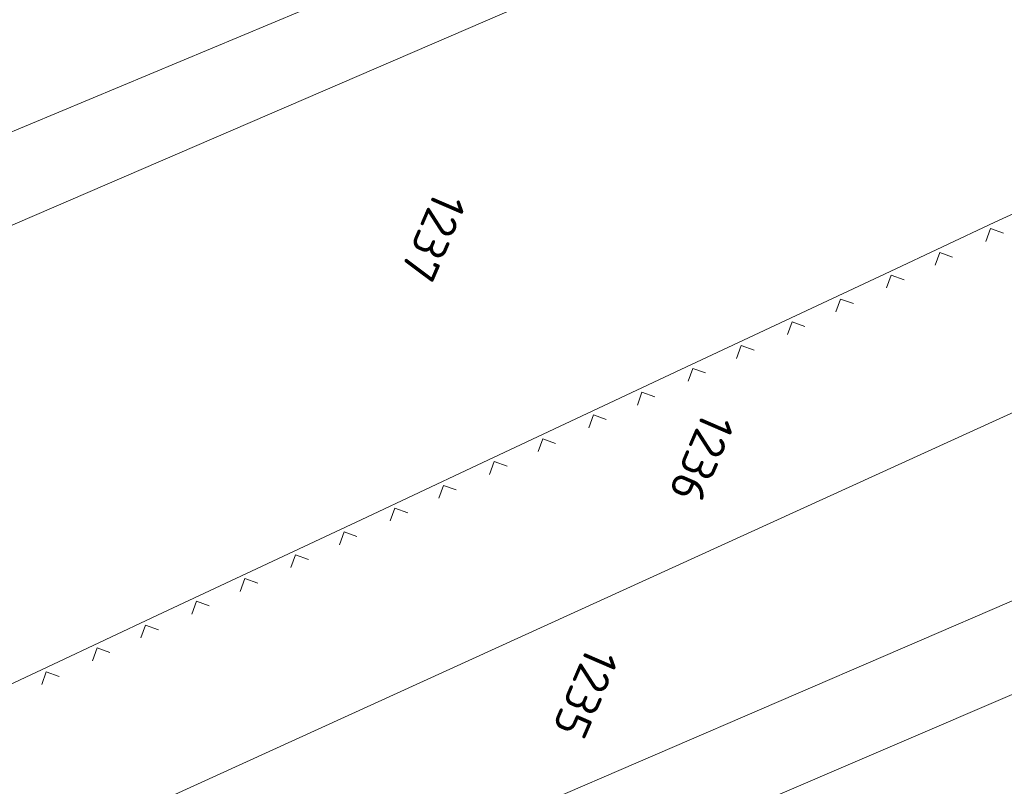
# Model space of a CAD drawing. Header units: metres. Extents: x 3425540 to 3446143, y 5432760 to 5444637.
# Tile 468 of 656: x 3436848 to 3436899, y 5443444 to 5443484. Entities that reach past the tile are written whole.
import ezdxf
from ezdxf.enums import TextEntityAlignment as Align

# ---------------------------------------------------------------- set-up
doc = ezdxf.new("R2010")
doc.units = ezdxf.units.M
doc.layers.add('B_Flurgrenzen', color=9, linetype='Continuous', lineweight=18)
doc.styles.get("Standard").update_dxf_attribs({"font": 'isocpeur.ttf'})

msp = doc.modelspace()

# ---------------------------------------------------------------- linework, layer by layer
at = {"layer": 'B_Flurgrenzen'}
for p, q in [((3436922.684, 5443509.188), (3436825.856, 5443468.664)), ((3436823.16, 5443462.367), (3436898.742, 5443494.991)), ((3436927.431, 5443475.904), (3436813.46, 5443423.956)), ((3436898.771, 5443473.135), (3436904.202, 5443475.685)), ((3436893.34, 5443470.585), (3436898.771, 5443473.135)), ((3436898.547, 5443472.809), (3436898.307, 5443472.144)), ((3436899.212, 5443472.569), (3436898.547, 5443472.809)), ((3436895.912, 5443471.572), (3436895.672, 5443470.907)), ((3436896.577, 5443471.332), (3436895.912, 5443471.572)), ((3436887.908, 5443468.035), (3436893.34, 5443470.585)), ((3436893.395, 5443470.39), (3436893.155, 5443469.725)), ((3436894.06, 5443470.15), (3436893.395, 5443470.39)), ((3436818.592, 5443418.533), (3436937.242, 5443469.677)), ((3436890.76, 5443469.153), (3436890.52, 5443468.488)), ((3436891.426, 5443468.913), (3436890.76, 5443469.153)), ((3436882.477, 5443465.486), (3436887.908, 5443468.035)), ((3436888.244, 5443467.972), (3436888.003, 5443467.307)), ((3436888.909, 5443467.732), (3436888.244, 5443467.972)), ((3436885.609, 5443466.735), (3436885.369, 5443466.07)), ((3436886.274, 5443466.495), (3436885.609, 5443466.735)), ((3436871.615, 5443460.386), (3436882.477, 5443465.486)), ((3436883.092, 5443465.553), (3436882.852, 5443464.888)), ((3436883.757, 5443465.313), (3436883.092, 5443465.553)), ((3436820.922, 5443414.893), (3436937.972, 5443465.03)), ((3436880.457, 5443464.316), (3436880.217, 5443463.651)), ((3436881.122, 5443464.076), (3436880.457, 5443464.316)), ((3436877.94, 5443463.135), (3436877.7, 5443462.47)), ((3436878.605, 5443462.895), (3436877.94, 5443463.135)), ((3436875.306, 5443461.898), (3436875.066, 5443461.233)), ((3436875.971, 5443461.658), (3436875.306, 5443461.898)), ((3436872.789, 5443460.716), (3436872.549, 5443460.051)), ((3436873.454, 5443460.476), (3436872.789, 5443460.716)), ((3436866.183, 5443457.836), (3436871.615, 5443460.386)), ((3436870.154, 5443459.479), (3436869.914, 5443458.814)), ((3436870.819, 5443459.239), (3436870.154, 5443459.479)), ((3436867.637, 5443458.298), (3436867.397, 5443457.633)), ((3436868.302, 5443458.058), (3436867.637, 5443458.298)), ((3436860.752, 5443455.286), (3436866.183, 5443457.836)), ((3436865.002, 5443457.061), (3436864.762, 5443456.396)), ((3436865.668, 5443456.821), (3436865.002, 5443457.061)), ((3436862.486, 5443455.879), (3436862.245, 5443455.214)), ((3436863.151, 5443455.639), (3436862.486, 5443455.879)), ((3436855.321, 5443452.737), (3436860.752, 5443455.286)), ((3436859.851, 5443454.642), (3436859.611, 5443453.977)), ((3436860.516, 5443454.402), (3436859.851, 5443454.642)), ((3436857.334, 5443453.461), (3436857.094, 5443452.796)), ((3436857.999, 5443453.221), (3436857.334, 5443453.461)), ((3436849.89, 5443450.187), (3436855.321, 5443452.737)), ((3436854.699, 5443452.224), (3436854.459, 5443451.559)), ((3436855.364, 5443451.984), (3436854.699, 5443452.224)), ((3436852.182, 5443451.042), (3436851.942, 5443450.377)), ((3436852.847, 5443450.802), (3436852.182, 5443451.042)), ((3436844.458, 5443447.637), (3436849.89, 5443450.187)), ((3436849.548, 5443449.805), (3436849.308, 5443449.14)), ((3436850.213, 5443449.565), (3436849.548, 5443449.805))]:
    msp.add_line(p, q, dxfattribs=at)

# ---------------------------------------------------------------- texts
for s, p in [('1237', (3436869.643, 5443472.363)), ('1236', (3436883.563, 5443460.884)), ('1235', (3436877.536, 5443448.686))]:
    msp.add_text(s, height=1.8, rotation=246.6, dxfattribs=at).set_placement(p, align=Align.MIDDLE)

doc.saveas('drawing.dxf')
